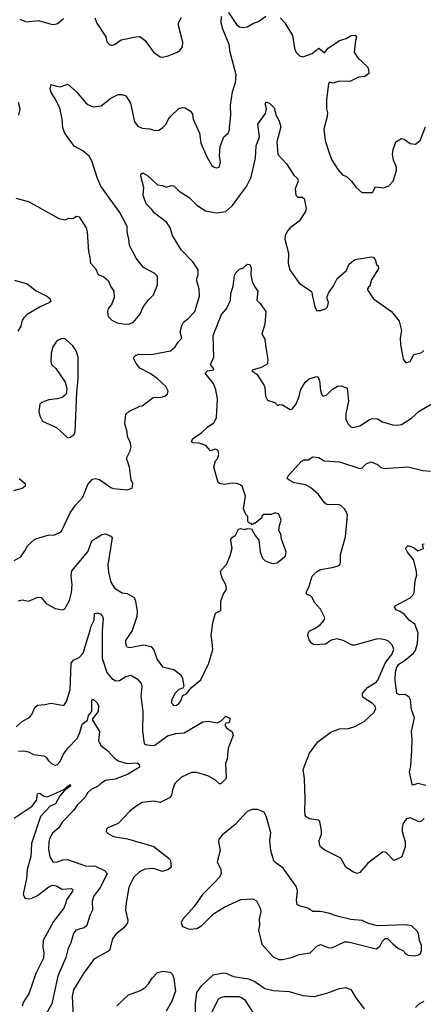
# Model space of a CAD drawing. Extents: x 2133489 to 2292442, y 756223 to 916462.
# Tile 398 of 463: x 2245455 to 2248648, y 882970 to 890750. Entities that reach past the tile are written whole.
import ezdxf

# ---------------------------------------------------------------- set-up
doc = ezdxf.new("R2010")
doc.units = 0

msp = doc.modelspace()

# ---------------------------------------------------------------- linework, layer by layer
at = {"layer": '0CON20XD'}
for points in [[(2245425, 889341.2), (2245525, 889314.2), (2245765, 889180), (2245815, 889170), (2245845, 889182.5), (2245875, 889180), (2245905, 889197.5), (2245925, 889192.5), (2245981.2, 889105), (2245988.8, 889075), (2245998, 888915), (2246006, 888885), (2246016.1, 888826.1), (2246054.1, 888784.1), (2246075, 888737.5), (2246119.7, 888719.7), (2246157.7, 888687.7), (2246174.1, 888644.1), (2246200, 888605), (2246202.5, 888555), (2246183.3, 888505), (2246154, 888465), (2246150, 888445), (2246153.9, 888403.9), (2246185, 888376.7), (2246225.9, 888355.9), (2246273.9, 888346.1), (2246315.9, 888344.1), (2246352.3, 888357.7), (2246405, 888420), (2246433.8, 888485), (2246473.2, 888536.8), (2246514.2, 888575.8), (2246544, 888655), (2246543.8, 888725), (2246523.8, 888745), (2246433.2, 888793.2), (2246375.8, 888865.8), (2246322.5, 888965), (2246319.2, 889015), (2246304.3, 889074.3), (2246304.2, 889115), (2246246.2, 889226.2), (2246205, 889283.8), (2246095.6, 889435), (2246070, 889495), (2246025.8, 889635), (2246005, 889673.3), (2245953.7, 889713.7), (2245885, 889750), (2245813.2, 889853.2), (2245796.4, 889896.4), (2245791.1, 889965), (2245772.9, 890052.9), (2245736.2, 890126.2), (2245702.9, 890175), (2245695.8, 890205), (2245705, 890237.5), (2245745, 890224), (2245775, 890221.2), (2245835, 890241.2), (2245905, 890180), (2245975, 890095.6), (2245995, 890079.4), (2246035, 890062.9), (2246099.7, 890070.3), (2246175, 890131.2), (2246235, 890158.8), (2246261.7, 890158.3), (2246295, 890150), (2246331.1, 890091.1), (2246362.6, 889942.6), (2246389.7, 889909.7), (2246423.4, 889893.4), (2246485, 889889.2), (2246525, 889874), (2246555, 889877.5), (2246583.8, 889895), (2246613.8, 889925), (2246629.5, 889960.5), (2246650.9, 889989.1), (2246715, 890048), (2246742.5, 890057.5), (2246765, 890054), (2246805, 890028.8), (2246821.2, 890005), (2246826, 889965), (2246877.1, 889855), (2246887.5, 889775), (2246935.8, 889665.8), (2246975, 889597.5), (2246994.2, 889584.2), (2247015, 889580), (2247033.8, 889586.2), (2247044, 889625), (2247035.9, 889675.9), (2247041.2, 889748.8), (2247069.2, 889825), (2247105, 889853.8), (2247111.2, 889868.8), (2247124.5, 889995.5), (2247122.1, 890075), (2247139.4, 890180.6), (2247163.3, 890255), (2247166.9, 890315), (2247119.4, 890495), (2247113.3, 890555), (2247061.4, 890675), (2247048.1, 890725), (2247050.8, 890775)], [(2245455, 890754.2), (2245505, 890734.5), (2245604.3, 890744.3), (2245705, 890714.3), (2245727.3, 890712.7), (2245755, 890720), (2245801.2, 890758.8)], [(2246048.6, 890765), (2246065, 890723.8), (2246136.7, 890615), (2246143.8, 890575), (2246165, 890553.8), (2246185, 890546.7), (2246205, 890553.3), (2246257.7, 890592.3), (2246374.3, 890615.7), (2246405, 890616.7), (2246446.7, 890585), (2246513.3, 890495), (2246565, 890456.7), (2246585, 890453.3), (2246630, 890465), (2246695, 890490), (2246722.3, 890507.7), (2246743.3, 890535), (2246746.4, 890573.6), (2246710.8, 890705), (2246710.8, 890725), (2246735, 890766.7)], [(2247106.3, 890806.3), (2247171.2, 890711.2), (2247195, 890694.3), (2247225, 890690), (2247255, 890694.2), (2247305, 890722.9), (2247343.4, 890736.6), (2247401.3, 890778.7)], [(2247515, 890764), (2247552.5, 890725), (2247612.2, 890625), (2247630, 890525), (2247640.7, 890490.7), (2247667.5, 890465), (2247693.6, 890456.4), (2247767.4, 890482.6), (2247820, 890525), (2247865, 890488.8), (2247895, 890524.4), (2247984.5, 890585.5), (2248038.7, 890601.3), (2248076.7, 890625), (2248108.3, 890628.3), (2248120, 890615), (2248110.6, 890585), (2248102, 890495), (2248129.2, 890449.2), (2248205, 890378.8), (2248215, 890357.5), (2248218, 890325), (2248185, 890302.5), (2248135, 890295.8), (2248066.7, 890263.3), (2247985, 890264.3), (2247935, 890250), (2247905, 890256.7), (2247896.7, 890245), (2247882, 890118), (2247881.2, 890045), (2247888.8, 890015), (2247888, 889985), (2247862, 889885), (2247871.2, 889795), (2247896.7, 889713.3), (2247921.2, 889645), (2247975, 889563.3), (2248007.5, 889525), (2248040.7, 889510.7), (2248080, 889475), (2248115, 889426.7), (2248162.5, 889385), (2248245, 889384.2), (2248270.8, 889429.2), (2248335, 889421.2), (2248375, 889438.8), (2248409.2, 889475), (2248435, 889560), (2248435.8, 889585), (2248411.7, 889641.7), (2248404, 889685), (2248408, 889725), (2248430, 889785), (2248475, 889812.5), (2248495, 889806.7), (2248545, 889772.5), (2248585, 889767.5), (2248622.5, 889795), (2248665.5, 889905)], [(2245447.5, 889995), (2245460, 890045), (2245446.2, 890095)], [(2246317.5, 887655), (2246405, 887697.5), (2246425, 887700), (2246510, 887765), (2246575, 887766.7), (2246603.6, 887776.4), (2246623.3, 887795), (2246630, 887815), (2246611.7, 887851.7), (2246541.2, 887915), (2246486.2, 887955), (2246405, 887997.1), (2246376.5, 888035), (2246355.7, 888075), (2246357, 888083), (2246371.9, 888098.1), (2246395, 888108.2), (2246495, 888103.6), (2246647.5, 888135), (2246683.8, 888165), (2246707.5, 888202.5), (2246738.8, 888235), (2246724.4, 888285), (2246737.1, 888335), (2246750.5, 888359.5), (2246785, 888386.2), (2246839.2, 888445), (2246877.5, 888565), (2246873.4, 888623.4), (2246855.8, 888685), (2246856.2, 888705), (2246868, 888735), (2246865.9, 888774.1), (2246825, 888838), (2246732.3, 888932.3), (2246664.3, 889044.3), (2246645, 889106.7), (2246617.9, 889147.9), (2246518.8, 889225), (2246501.2, 889251.2), (2246456.2, 889295), (2246432, 889365), (2246435.7, 889425.7), (2246412.5, 889515), (2246415, 889532.5), (2246429.3, 889539.3), (2246465, 889518), (2246545, 889446), (2246585, 889440), (2246615, 889426.2), (2246655, 889441.2), (2246675, 889436.7), (2246715.5, 889395.5), (2246795.8, 889345), (2246855, 889284.4), (2246925, 889238.9), (2247015, 889225.5), (2247085, 889235.8), (2247138.6, 889281.4), (2247201.6, 889368.4), (2247248.5, 889431.5), (2247285.5, 889505), (2247320.4, 889655), (2247325.4, 889754.6), (2247351.4, 889825), (2247337.5, 889925), (2247399.5, 890010.5), (2247406.2, 890045), (2247396.7, 890085), (2247405, 890102.5), (2247435, 890088.8), (2247468, 890055), (2247482.7, 889992.7), (2247505, 889956.7), (2247520.6, 889905), (2247490, 889785), (2247497.1, 889685), (2247565, 889612.5), (2247622.9, 889522.9), (2247652.5, 889495), (2247656.7, 889475), (2247633.8, 889415), (2247640, 889365), (2247655, 889347.5), (2247689.3, 889349.3), (2247705, 889337.5), (2247721.7, 889258.3), (2247716, 889235), (2247665, 889158), (2247594, 889105), (2247575.5, 889084.5), (2247554.3, 889045), (2247551.9, 889015), (2247581.2, 888905), (2247578.8, 888825), (2247591.2, 888775), (2247665, 888667.5), (2247762.5, 888602.5), (2247790.7, 888480.7), (2247803.6, 888453.6), (2247835, 888452.5), (2247875, 888466.7), (2247888.8, 888481.2), (2247898, 888515), (2247886.7, 888545), (2247886.4, 888563.6), (2247900, 888595), (2247935, 888643.3), (2247965.5, 888704.5), (2248038.8, 888765), (2248061.7, 888818.3), (2248105, 888856.7), (2248235, 888877.5), (2248250, 888875), (2248266.7, 888856.7), (2248277.5, 888815), (2248290, 888805), (2248292.5, 888785), (2248236.7, 888695), (2248223.9, 888646.1), (2248215, 888636.7), (2248206.7, 888625), (2248207.5, 888615), (2248253.8, 888545), (2248396.7, 888445), (2248457.9, 888367.9), (2248474.2, 888295), (2248465.8, 888235), (2248468, 888185), (2248487.7, 888067.7), (2248510, 888040), (2248545, 888048.8), (2248572.5, 888105), (2248635, 888120), (2248652.3, 888137.7)], [(2247513.3, 886825), (2247502.5, 886845), (2247485, 886852.5), (2247468.3, 886851.7), (2247445, 886840), (2247385, 886840), (2247371.7, 886828.3), (2247370, 886815), (2247315, 886770), (2247305, 886770), (2247295, 886760), (2247285, 886770), (2247271.7, 886771.7), (2247260, 886785), (2247260, 886825), (2247245, 886840), (2247226.7, 886885), (2247242, 886985), (2247214.1, 887064.1), (2247195, 887078.8), (2247170, 887085), (2247135, 887089.2), (2247078.8, 887078.8), (2247035.9, 887085.9), (2247024.3, 887094.3), (2246990, 887215), (2247003.3, 887265), (2247018.8, 887281.2), (2247028.8, 887305), (2247031.2, 887325), (2247025, 887347.5), (2247005, 887356.2), (2246965, 887342.5), (2246926.2, 887385), (2246912.2, 887392.2), (2246875, 887404.5), (2246825, 887406.2), (2246813.9, 887413.9), (2246825, 887442), (2246893.4, 887486.6), (2246946, 887535), (2246990.8, 887565), (2247012.9, 887605), (2247019.4, 887755), (2247007.1, 887825), (2246988.9, 887875), (2246922, 887958), (2246940, 887975), (2246990, 887985), (2246988.8, 887995), (2246964.2, 888025), (2246990.3, 888085), (2246984.2, 888255.8), (2247050.3, 888419.7), (2247088.1, 888461.9), (2247113.1, 888506.9), (2247121.6, 888535), (2247125, 888586.2), (2247144.4, 888645), (2247155, 888730), (2247165, 888750), (2247195, 888780), (2247225, 888790), (2247255, 888820), (2247276.4, 888816.4), (2247285, 888790), (2247284, 888735), (2247293, 888683), (2247311.8, 888641.8), (2247337.8, 888605), (2247331.1, 888535), (2247357.9, 888507.9), (2247400.8, 888445), (2247395.2, 888345), (2247369.1, 888265), (2247394.5, 888225), (2247401.3, 888161.3), (2247417.1, 888065), (2247415.3, 888034.7), (2247405, 888022.7), (2247360.5, 887999.5), (2247300, 887985), (2247290, 887975), (2247330.3, 887950.3), (2247385.5, 887865), (2247393.4, 887843.4), (2247399.4, 887775), (2247415, 887744), (2247472.5, 887725), (2247495, 887702.5), (2247511.2, 887708.8), (2247535, 887706), (2247595, 887671.2), (2247613.6, 887676.4), (2247642, 887715), (2247665, 887772.5), (2247675.6, 887824.4), (2247712.6, 887887.4), (2247745, 887912), (2247805, 887931.2), (2247816.7, 887925), (2247827.3, 887897.3), (2247835, 887820), (2247846.1, 887786.1), (2247855, 887776.7), (2247885, 887786.7), (2247928.3, 887831.7), (2247970, 887855), (2247998.3, 887858.3), (2248045, 887840), (2248055.9, 887735.9), (2248035.7, 887635), (2248034.3, 887595), (2248054.3, 887554.3), (2248075, 887533.3), (2248089.3, 887529.3), (2248145, 887540), (2248220.3, 887589.7), (2248245, 887598.8), (2248285, 887596), (2248325, 887573.1), (2248405, 887549.4), (2248445, 887545.6), (2248475, 887551.9), (2248555, 887600.6), (2248615, 887657.1), (2248715, 887716)], [(2245415, 888692.5), (2245515, 888664), (2245585, 888608), (2245670, 888565), (2245695, 888543.8), (2245702, 888525), (2245691.2, 888515), (2245610.8, 888479.2), (2245515, 888422.1), (2245487.8, 888395), (2245475.6, 888375), (2245465, 888330), (2245439.5, 888290.5)], [(2245835, 887447.5), (2245855, 887452.5), (2245885, 887472.5), (2245893.6, 887496.4), (2245906.7, 887805), (2245918.8, 887915), (2245917.1, 888085), (2245902.5, 888135), (2245874.5, 888174.5), (2245815, 888227.5), (2245788.3, 888231.7), (2245748.3, 888211.7), (2245716.7, 888165), (2245704.1, 888115.9), (2245701.7, 888048.3), (2245706.2, 888025), (2245742, 887995), (2245815.9, 887885.9), (2245826.7, 887835), (2245826.4, 887803.6), (2245817.5, 887785), (2245790, 887765), (2245755, 887754.2), (2245685, 887747.1), (2245626.7, 887725), (2245615, 887712.5), (2245606.7, 887655), (2245615, 887620), (2245635, 887578.8), (2245747.3, 887527.3), (2245835, 887447.5)], [(2245412.3, 886477.7), (2245463.8, 886505), (2245495, 886553.8), (2245516.6, 886593.4), (2245575, 886646), (2245685, 886680), (2245725, 886676.2), (2245767.5, 886695), (2245785, 886710), (2245855.4, 886854.6), (2245896.6, 886913.4), (2245953.2, 886976.8), (2245993.6, 887076.4), (2246031.3, 887118.7), (2246055, 887125.7), (2246086.8, 887116.8), (2246175, 887054), (2246195, 887046), (2246305, 887034.3), (2246345, 887050), (2246350, 887085), (2246336.7, 887115), (2246323.8, 887215), (2246301.2, 887285), (2246330, 887345), (2246337.5, 887375), (2246329.5, 887415), (2246308, 887455), (2246304.4, 887495), (2246285.9, 887555.9), (2246295.9, 887634.1), (2246317.5, 887655)], [(2248655, 884438), (2248632.1, 884417.9), (2248615, 884412.5), (2248545, 884443.1), (2248516, 884435), (2248488.7, 884401.3), (2248479.4, 884365), (2248479.4, 884335), (2248504.3, 884255), (2248502.9, 884215), (2248476.7, 884135), (2248445, 884120), (2248415, 884106.7), (2248355, 884168.8), (2248335, 884176.2), (2248325, 884173.3), (2248210, 884085), (2248145, 884011.2), (2248125, 884004.2), (2248095, 884014), (2248033.8, 884055), (2247994, 884125), (2247867.6, 884187.6), (2247834.3, 884215), (2247825.8, 884235), (2247824.2, 884265), (2247841.2, 884315), (2247841.2, 884345), (2247828.8, 884415), (2247815, 884426.2), (2247745, 884435.8), (2247721.3, 884451.3), (2247714.2, 884465), (2247709.4, 884495), (2247714.4, 884595), (2247709.1, 884755), (2247698, 884825), (2247747.5, 884955), (2247812.5, 885045), (2247915, 885121.2), (2247983.9, 885146.1), (2248055, 885150), (2248105, 885166), (2248180, 885205), (2248256.2, 885275), (2248271.2, 885305), (2248265.8, 885325), (2248246.6, 885346.6), (2248171.2, 885395), (2248166, 885405), (2248168, 885425), (2248206, 885475), (2248273.6, 885516.4), (2248288.2, 885531.8), (2248349.4, 885670.6), (2248400, 885735), (2248414, 885775), (2248404, 885805), (2248375, 885836), (2248355, 885847.5), (2248308.6, 885858.6), (2248275, 885855.7), (2248105, 885807.5), (2248085, 885809.2), (2248014.5, 885844.5), (2247965, 885857.3), (2247921.9, 885848.1), (2247875, 885815.6), (2247785, 885812), (2247763.4, 885823.4), (2247745, 885850), (2247734.3, 885885), (2247739.4, 885910.6), (2247753.8, 885925), (2247790.9, 885939.1), (2247835, 885971.2), (2247863.8, 886005), (2247868, 886025), (2247835, 886093.3), (2247787.5, 886145), (2247767.5, 886185), (2247755, 886197.5), (2247725, 886210), (2247725, 886230), (2247745.5, 886274.5), (2247767.6, 886352.4), (2247802.6, 886387.4), (2247835, 886406.4), (2247927.6, 886422.4), (2247975, 886436.2), (2247986.2, 886445), (2247992.5, 886465), (2247993.8, 886525), (2248033.3, 886665), (2248046.9, 886835), (2248038.6, 886865), (2248025, 886886.2), (2247995, 886912), (2247975, 886920), (2247887, 886917), (2247865, 886933.8), (2247818, 886998), (2247755.7, 887055), (2247715, 887074.7), (2247625, 887090), (2247585, 887114.5), (2247571.5, 887125), (2247579.3, 887145), (2247685, 887261.2), (2247705, 887273.3), (2247737.7, 887272.3), (2247775, 887295.8), (2247820.5, 887290.5), (2247864.3, 887264.3), (2247985, 887256.5), (2248145, 887203.1), (2248165, 887210), (2248195, 887242), (2248235, 887258), (2248285, 887236.2), (2248311.3, 887211.3), (2248335, 887203.1), (2248525, 887218.6), (2248645, 887187.5), (2248705, 887183.3)], [(2245451.2, 887125), (2245498.8, 887085), (2245498.8, 887065), (2245473.5, 887046.5), (2245405, 887028.9)], [(2245442.4, 886157.6), (2245475, 886165.8), (2245525, 886155.8), (2245598, 886188), (2245625, 886184), (2245665, 886137.1), (2245735, 886098), (2245795, 886087.5), (2245812.5, 886095), (2245848.7, 886161.3), (2245865.6, 886225), (2245871.1, 886285), (2245861.8, 886355), (2245868.5, 886395), (2245994.3, 886545), (2246025, 886633.3), (2246105, 886682), (2246135, 886688.8), (2246175, 886668.8), (2246186, 886655), (2246153.2, 886443.2), (2246157.8, 886385), (2246176.9, 886305), (2246203.1, 886265), (2246225, 886245.7), (2246265, 886222.5), (2246305, 886217.1), (2246360, 886185), (2246371.9, 886155), (2246383.3, 886073.3), (2246381.4, 886035), (2246345.4, 885924.6), (2246291.4, 885845), (2246294.2, 885805), (2246305, 885794.2), (2246325, 885789.4), (2246435, 885811.5), (2246495, 885798.6), (2246515, 885768.8), (2246542.9, 885695), (2246585, 885636.2), (2246675, 885616.2), (2246730, 885575), (2246743.3, 885545), (2246753.3, 885485), (2246745, 885467.5), (2246715, 885456.7), (2246685, 885430), (2246660, 885385), (2246654.3, 885354.3), (2246675, 885331.2), (2246695, 885334), (2246711.2, 885345), (2246727, 885363), (2246745, 885410), (2246775, 885423.8), (2246813.3, 885475), (2246888.8, 885535), (2246950.6, 885665), (2246981.9, 885775), (2246978.8, 885831.2), (2246970.6, 885885), (2246982, 885985), (2247005, 886060), (2247047, 886083), (2247046.7, 886155), (2247066.7, 886215), (2247083.8, 886236.2), (2247090, 886255), (2247085.7, 886285), (2247057.2, 886337.2), (2247044.2, 886385.8), (2247049.5, 886400.5), (2247090, 886445), (2247120.5, 886515), (2247135.6, 886575), (2247124.4, 886635), (2247127.3, 886652.7), (2247161.7, 886678.3), (2247186.1, 886723.9), (2247205, 886728.8), (2247235, 886722.5), (2247255, 886730), (2247288.3, 886728.3), (2247317.5, 886675), (2247347.7, 886637.7), (2247356.8, 886546.8), (2247376.2, 886495), (2247395.8, 886475.8), (2247455, 886454.2), (2247491.7, 886458.3), (2247548.8, 886505), (2247556.7, 886515), (2247563.3, 886545), (2247526, 886645), (2247521.2, 886685), (2247506, 886715), (2247510, 886755), (2247523.3, 886795), (2247513.3, 886825)], [(2248668.9, 884698.9), (2248605, 884714.4), (2248565, 884702.5), (2248560.8, 884710.8), (2248539.1, 884805), (2248549.2, 884855), (2248557.4, 884975), (2248560.8, 885065), (2248555.6, 885125), (2248578.1, 885235), (2248555, 885300), (2248547.2, 885375), (2248536.5, 885396.5), (2248505, 885418.9), (2248460, 885415), (2248439.4, 885425), (2248426.4, 885535), (2248427.8, 885595), (2248437.6, 885635), (2248455, 885657.6), (2248495.5, 885684.5), (2248570, 885745), (2248586.2, 885765), (2248601.5, 885825), (2248606.5, 885905), (2248580, 885975), (2248535, 886006), (2248495, 886052), (2248464.2, 886074.2), (2248435, 886086), (2248418.8, 886105), (2248425, 886118), (2248545, 886181.4), (2248566, 886204), (2248575.5, 886225), (2248583.3, 886316.7), (2248595.6, 886364.4), (2248592.5, 886402.5), (2248570, 886485), (2248522.4, 886542.4), (2248506.2, 886575), (2248525, 886593.8), (2248535, 886593.8), (2248576.2, 886576.2), (2248605, 886553.3), (2248648.3, 886571.7), (2248640, 886605), (2248655, 886610)], [(2245427.8, 885162.2), (2245475, 885204.5), (2245535, 885239.2), (2245554.6, 885265.4), (2245575, 885316), (2245595, 885334.3), (2245655, 885338.1), (2245705, 885349.5), (2245805, 885332.5), (2245825.8, 885364.2), (2245854.6, 885455), (2245862.5, 885665), (2245880.5, 885689.5), (2245925, 885710.5), (2245958.2, 885745), (2246012.5, 885927.5), (2246020.5, 885959.5), (2246044.6, 886005), (2246045.5, 886055), (2246065, 886063.8), (2246095.4, 886055.4), (2246110.6, 886035), (2246115.6, 886015), (2246107.1, 885925), (2246108.2, 885705), (2246145, 885591.4), (2246185, 885544.3), (2246215, 885527.5), (2246245, 885530), (2246295, 885561.5), (2246335, 885572.2), (2246385, 885542.2), (2246415.6, 885505), (2246420.5, 885485), (2246412.1, 885405), (2246430, 885285), (2246425.7, 885125.7), (2246440.9, 885030.9), (2246452.8, 885022.8), (2246495, 885016.5), (2246525, 885018.5), (2246625, 885092.7), (2246690.5, 885109.5), (2246755, 885115.6), (2246905, 885202.9), (2246946.6, 885206.6), (2247016.1, 885193.9), (2247049.3, 885210.7), (2247085, 885247.5), (2247112.5, 885235), (2247117.5, 885225), (2247115, 885200), (2247105, 885193.3), (2247085, 885192.5), (2247076.7, 885175), (2247090, 885155), (2247135, 885123.3), (2247142.5, 885095), (2247104.5, 884995.5), (2247095, 884910), (2247082.5, 884875), (2247088, 884755), (2247046.9, 884713.1), (2247035, 884711.2), (2247005, 884740.8), (2246943.3, 884775), (2246855, 884802.9), (2246815, 884802), (2246735.6, 884764.4), (2246682, 884715), (2246662.5, 884665), (2246657.1, 884622.9), (2246645.8, 884604.2), (2246565, 884565.8), (2246515, 884576.2), (2246445, 884568.8), (2246425, 884563.8), (2246375, 884534.2), (2246325, 884496), (2246235, 884398), (2246152.5, 884365), (2246142.5, 884355), (2246140, 884335), (2246156.4, 884316.4), (2246195.9, 884295.9), (2246307.6, 884277.6), (2246515, 884218), (2246640.3, 884120.3), (2246648.8, 884105), (2246653.3, 884055), (2246632.5, 884035), (2246585, 884019.2), (2246512.8, 884042.8), (2246445, 884037.3), (2246403.3, 884016.8), (2246356.9, 883975), (2246318.1, 883895), (2246296.6, 883773.4), (2246291.9, 883715), (2246311.4, 883635), (2246308.6, 883615), (2246278, 883575), (2246214.2, 883525), (2246188, 883488)], [(2245445, 884970.6), (2245487.7, 884972.3), (2245525.6, 884965.6), (2245563.2, 884943.2), (2245646.7, 884935), (2245663.6, 884923.6), (2245683.8, 884893.8), (2245710.2, 884870.2), (2245735, 884860.6), (2245754.5, 884865.5), (2245775, 884889.2), (2245802.4, 884947.6), (2245834.7, 884995), (2245909.1, 885070.9), (2245931, 885119), (2245947.9, 885185), (2245992, 885215), (2245998.3, 885251.7), (2246025.6, 885285), (2246025, 885372.5), (2246035, 885382.5), (2246065.4, 885355), (2246077.7, 885332.3)], [(2246077.7, 885332.3), (2246075.4, 885284.6), (2246032, 885225), (2246030.8, 885215), (2246086.3, 885126.3), (2246079.6, 885055), (2246096, 885016), (2246152.2, 884972.2), (2246199.4, 884919.4), (2246235, 884894), (2246305, 884872.3), (2246385, 884877.5), (2246400, 884865), (2246403.3, 884845), (2246312.1, 884787.9), (2246209.4, 884750.6), (2246135, 884738.5), (2246095.7, 884715), (2246069.7, 884690.3), (2246021.2, 884668.8), (2245995, 884643.1), (2245971.9, 884608.1), (2245909.5, 884545), (2245882.5, 884505), (2245790, 884410), (2245765, 884365.8), (2245715, 884323.8), (2245690.8, 884279.2), (2245684.5, 884254.5), (2245683.5, 884195), (2245694.4, 884135), (2245717.5, 884095), (2245745, 884092.5), (2245797, 884113), (2245834.3, 884114.3), (2245975, 884063.3), (2246055, 884063.1), (2246125, 884027.5), (2246146, 884005), (2246093.5, 883896.5), (2246038.3, 883821.7), (2246028.3, 883781.7), (2246030.8, 883715), (2246008.9, 883671.1), (2245985, 883593.8), (2245965, 883574.3), (2245898.8, 883555), (2245880.6, 883529.4), (2245858.5, 883455), (2245838.1, 883415), (2245818.8, 883341.2), (2245757.6, 883192.4), (2245728, 883062), (2245710, 882975), (2245655, 882876)], [(2245410, 884440), (2245554, 884535), (2245591.4, 884585), (2245593.1, 884625), (2245599.4, 884635), (2245615, 884638.8), (2245645, 884615.6), (2245675, 884610.6), (2245747.3, 884642.7), (2245809.3, 884670.7), (2245834.2, 884695), (2245855, 884706), (2245857.5, 884695), (2245809.3, 884660.7), (2245772.2, 884617.8), (2245738.8, 884555), (2245695, 884536.5), (2245620.6, 884455), (2245548.1, 884241.9), (2245542.2, 884137.7), (2245515.3, 884035), (2245510, 883965), (2245481.3, 883841.3), (2245495, 883808.8), (2245525, 883802.9), (2245545, 883806.7), (2245595, 883829.2), (2245685, 883899.1), (2245715, 883912.5), (2245747.2, 883907.2), (2245789.1, 883879.1), (2245865.9, 883885.9), (2245876.1, 883876.1), (2245872.9, 883865), (2245824.6, 883795), (2245818.9, 883771.1)], [(2247535, 883324.3), (2247605, 883340), (2247665, 883364), (2247751.7, 883378.3), (2247805, 883428.8), (2247835, 883443.8), (2247895, 883418.8), (2247925, 883416), (2248025, 883463.8), (2248053.9, 883463.9), (2248275, 883407.5), (2248303, 883427), (2248325, 883470), (2248345, 883490), (2248365, 883490), (2248407, 883447), (2248447.5, 883415), (2248485, 883396), (2248509.8, 883369.8), (2248528.9, 883358.9), (2248575, 883353.1), (2248609.1, 883360.9), (2248625, 883372), (2248634.5, 883395), (2248634.6, 883434.6), (2248618.1, 883475), (2248608.8, 883528.8), (2248599.5, 883549.5), (2248555, 883590), (2248505, 883598.8), (2248285, 883590), (2248215, 883610), (2248165, 883633.8), (2248075, 883640), (2247965.9, 883665.9), (2247898.8, 883691.2), (2247835, 883704), (2247775, 883703.8), (2247735, 883730), (2247665, 883748.8), (2247649.3, 883759.3), (2247644.1, 883794.1), (2247652, 883865), (2247645, 883897.5), (2247538.8, 884045), (2247483.3, 884085), (2247466.2, 884105), (2247441.4, 884185), (2247433.1, 884265), (2247441.9, 884325), (2247408.3, 884448.3), (2247387.7, 884487.7), (2247335, 884510), (2247295, 884510), (2247253.3, 884495), (2247158.9, 884391.1), (2247060.3, 884309.7), (2247031.2, 884275), (2247028, 884255), (2247040, 884185), (2247015.8, 884095), (2247045.8, 884035), (2247050, 884005), (2247036, 883975), (2246995, 883932), (2246900.9, 883839.1), (2246835.6, 883744.4), (2246745, 883642.5), (2246733.3, 883615), (2246742.5, 883585), (2246795, 883563.3), (2246855, 883568.8), (2246895, 883593.8), (2246988.8, 883685), (2247071.7, 883738.3), (2247205, 883798.8), (2247300, 883805), (2247327.3, 883787.3), (2247360, 883725), (2247362.3, 883702.3), (2247350, 883645), (2247351.4, 883595), (2247344.4, 883555), (2247370, 883445), (2247458.8, 883345), (2247505, 883324.3), (2247535, 883324.3)], [(2245818.9, 883771.1), (2245805, 883728.8), (2245722.9, 883625), (2245639.5, 883475), (2245638.5, 883425), (2245647.3, 883375), (2245642.3, 883335), (2245583.6, 883215), (2245526.6, 883053.4), (2245483.6, 882985), (2245475.4, 882954.6)], [(2246188, 883488), (2246165.8, 883395), (2246065, 883340.5), (2246039.3, 883320.7), (2245959.5, 883215), (2245880.5, 883085), (2245870.6, 883035), (2245879.2, 882865)], [(2246222.9, 882957.1), (2246315, 883044.6), (2246411.1, 883078.9), (2246450, 883105), (2246475, 883131.4), (2246502.7, 883177.3), (2246545, 883222.5), (2246587.4, 883232.6), (2246645, 883225.6), (2246664.4, 883205), (2246673.8, 883173.8), (2246686.5, 883075), (2246657.3, 882995), (2246614.4, 882915)], [(2246845.4, 882905), (2246844.5, 882975.5), (2246855.7, 883065), (2246892.9, 883117.1), (2246985, 883204.3), (2247065, 883219.4), (2247085, 883216.7), (2247145, 883190.6), (2247265, 883170.5), (2247315, 883149.5), (2247394.6, 883094.6), (2247459.7, 883079.7), (2247587.5, 883072.5), (2247695, 883040), (2247785, 883033.3), (2247885, 883059.2), (2247985, 883095.8), (2248035, 883104), (2248075, 883086.2), (2248115, 883021.2), (2248180, 882935)], [(2246895, 882748), (2247027.6, 883012.4), (2247045, 883024.6), (2247075, 883032.7), (2247185, 883033.1), (2247209.2, 883025), (2247235, 883006.9), (2247298.1, 882905)], [(2248585, 882944.3), (2248615, 882974), (2248654.4, 882995.6)]]:
    msp.add_lwpolyline(points, dxfattribs=at)

doc.saveas('drawing.dxf')
